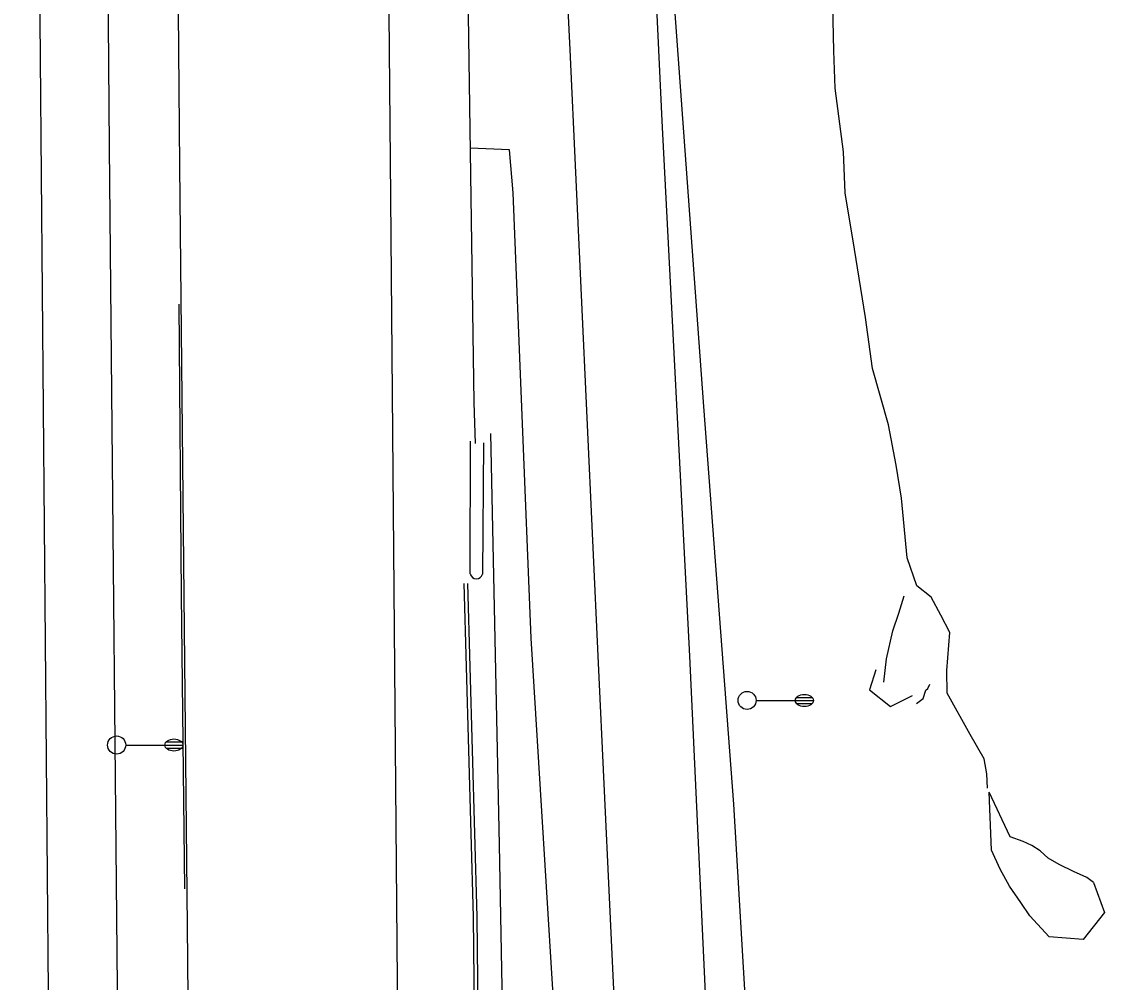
# Model space of a CAD drawing. Extents: x 2145380 to 2156929, y 139568 to 149130.
# Drawn here: x 2150813.7 to 2150993.3, y 142429.9 to 142589.3 of the extents above; entities that cross this region are included whole.
import ezdxf

# ---------------------------------------------------------------- set-up
doc = ezdxf.new("R2010")
doc.units = 0
for name, color, linetype in [('TOPO_Asphalt', 7, 'Continuous'), ('TOPO_Curb Back', 7, 'Continuous'), ('TOPO_DRAIN_Headwall', 7, 'Continuous'), ('TOPO_Fence', 7, 'Continuous'), ('TOPO_Flowline', 7, 'Continuous'), ('TOPO_Guardrail', 7, 'Continuous'), ('TOPO_Light Pole', 7, 'Continuous'), ('TOPO_Misc Line', 7, 'Continuous'), ('TOPO_Wall Freestanding', 7, 'Continuous')]:
    doc.layers.add(name, color=color, linetype=linetype)

# ---------------------------------------------------------------- blocks, each defined once
blk = doc.blocks.new('LP')
at = {"layer": 'TOPO_Light Pole'}
blk.add_line((3.81, 0), (20.32, 0), dxfattribs=at)
for points in [[(20.32, 0), (27.94, 0)], [(20.32, 0), (23.5, 0)], [(20.83, 1.27), (27.43, 1.27)], [(20.83, 1.27), (23.5, 1.27)], [(23.71, 1.27), (27.43, 1.27)], [(23.71, 0), (27.94, 0)], [(20.83, -1.27), (27.43, -1.27)], [(20.83, -1.27), (23.5, -1.27)], [(23.71, -1.27), (27.43, -1.27)]]:
    blk.add_lwpolyline(points, dxfattribs=at)
blk.add_circle((0, 0), 3.81, dxfattribs=at)
blk.add_ellipse((24.13, 0), major_axis=(3.81, 0), ratio=0.666667, dxfattribs=at)

msp = doc.modelspace()

# ---------------------------------------------------------------- linework, layer by layer
at = {"layer": 'TOPO_Asphalt'}
for points in [[(2150821.74, 142022.82), (2150820.93, 142111.1), (2150819.52, 142270.9), (2150818.3, 142408.96), (2150816.61, 142602.59), (2150815.23, 142758.44), (2150813.71, 142940.76), (2150813.67, 142946.8)], [(2150836.61, 142942.95), (2150837.33, 142863.14), (2150838.49, 142725.55), (2150839.88, 142565.35), (2150841.16, 142433.63), (2150842.34, 142295.33), (2150843.2, 142194.46), (2150844.72, 142022.63), (2150845.27, 141938.59), (2150846.34, 141853.99), (2150846.97, 141776.32), (2150847.39, 141719.39)], [(2150871.58, 142937.09), (2150872.02, 142887.42), (2150872.95, 142778.37), (2150873.81, 142676.39), (2150874.86, 142560.09), (2150875.91, 142436.5), (2150876.99, 142312.84), (2150878.19, 142167.19), (2150879.09, 142066.39), (2150879.83, 141982.7), (2150881.76, 141885.43), (2150884.37, 141796.89), (2150886.09, 141731.24)], [(2150888.62, 142934.23), (2150890.45, 142886.63), (2150894.91, 142790.51), (2150899.57, 142687.29), (2150904.64, 142584.59), (2150909.35, 142482.88), (2150914.05, 142382.77), (2150918.73, 142287.86), (2150924.07, 142171.93), (2150926.23, 142094.15), (2150926.54, 142070.28), (2150928.34, 141986.61), (2150928.53, 141950.21), (2150928.9, 141903.91), (2150929.51, 141842.6), (2150929.74, 141766.67), (2150929.51, 141746.86), (2150929.79, 141685.37), (2150928.94, 141612.52), (2150928.37, 141556.13), (2150927.81, 141468), (2150926.86, 141426.26)], [(2150912.82, 142724.34), (2150914.15, 142701.29), (2150916.91, 142636.3), (2150919.91, 142572.85), (2150924.48, 142484.02), (2150928.54, 142397.12), (2150933.29, 142297.78), (2150937.9, 142197.36)], [(2150952.8, 142339.32), (2150952.37, 142338.24), (2150949.21, 142337.98), (2150945.27, 142338.46), (2150944.51, 142338.73), (2150944.01, 142339.05), (2150941.22, 142362.56), (2150938.15, 142421.26), (2150934.09, 142421.21), (2150931.85, 142459.45), (2150926.87, 142525.41), (2150922.01, 142592.2), (2150920.52, 142621.68), (2150921.92, 142639.45), (2150925.2, 142673.85), (2150928.84, 142678), (2150929.65, 142679.17), (2150930.4, 142680.03), (2150930.65, 142680.2), (2150931.3, 142679.67)], [(2150927.33, 141556.05), (2150927.35, 141617.6), (2150927.68, 141648.75), (2150927.36, 141708.46), (2150927.69, 141746.46), (2150926.92, 141806.73), (2150924.47, 141865.74), (2150920.13, 141927.55), (2150918.16, 141993.09), (2150916.55, 142064.96), (2150916.45, 142134.08), (2150916.03, 142165.38), (2150914.26, 142211.76), (2150912.13, 142252.19), (2150908.96, 142302.04), (2150906.27, 142347.09), (2150902.29, 142420.64), (2150898.23, 142486.99), (2150895.21, 142560.91), (2150894.63, 142568.03), (2150888.06, 142568.31)]]:
    msp.add_lwpolyline(points, dxfattribs=at)
at = {"layer": 'TOPO_Curb Back'}
for points in [[(2150891.98, 142071.08), (2150891.36, 142136.35), (2150890.6, 142230.62), (2150889.86, 142324.86), (2150888.63, 142440.79), (2150887.08, 142496.05)], [(2150892.58, 142071.09), (2150891.96, 142136.35), (2150891.2, 142230.62), (2150890.46, 142324.87), (2150889.23, 142440.8), (2150887.68, 142496.07)]]:
    msp.add_lwpolyline(points, dxfattribs=at)
at = {"layer": 'TOPO_DRAIN_Headwall'}
for points in [[(2150955.4, 142481.74), (2150954.35, 142478.41), (2150957.82, 142475.67), (2150961.46, 142477.49)], [(2150991.51, 142446.46), (2150993.31, 142441.49), (2150989.78, 142437.03), (2150984.18, 142437.47)]]:
    msp.add_lwpolyline(points, dxfattribs=at)
at = {"layer": 'TOPO_Fence'}
msp.add_lwpolyline([(2150891.44, 142520.95), (2150892.91, 142452.71), (2150894.39, 142372.98), (2150897.09, 142263.96), (2150898.69, 142169.57), (2150901.42, 142096.57), (2150902.71, 142061.44), (2150906.43, 141976.67), (2150911.48, 141893.16), (2150915.2, 141807.58), (2150920.24, 141722.02)], dxfattribs=at)
at = {"layer": 'TOPO_Flowline'}
for points in [[(2150973.94, 142462.13), (2150973.82, 142464.52), (2150973.36, 142467.01), (2150971.06, 142471.02), (2150967.22, 142477.87), (2150967.2, 142481.65), (2150967.7, 142487.97), (2150966.17, 142490.83), (2150964.58, 142493.82), (2150962.18, 142495.71), (2150960.59, 142500.35), (2150959.63, 142510.23), (2150958.78, 142515.71), (2150957.52, 142522.37), (2150954.82, 142531.72), (2150953.67, 142540.19), (2150951.88, 142551.54), (2150950.33, 142560.89), (2150950.05, 142567.68), (2150948.63, 142578.24), (2150948.43, 142584.45), (2150948.04, 142602.22)], [(2150956.74, 142479.7), (2150957.14, 142483.56), (2150958.23, 142488.22), (2150959.22, 142491.16), (2150960.07, 142494.04)], [(2150962.16, 142476.16), (2150963.27, 142476.98), (2150963.68, 142478.4), (2150964.05, 142478.63), (2150964.33, 142479.39)], [(2150984.18, 142437.47), (2150980.95, 142440.94), (2150979.48, 142443.14), (2150977.55, 142445.84), (2150976, 142448.71), (2150974.6, 142451.85), (2150974.21, 142461.44)], [(2150991.51, 142446.46), (2150990.41, 142447.3), (2150988.21, 142448.32), (2150985.84, 142449.48), (2150983.97, 142450.49), (2150982.66, 142451.7), (2150981.26, 142452.62), (2150979.82, 142453.25), (2150977.7, 142454.07), (2150974.21, 142461.44)]]:
    msp.add_lwpolyline(points, dxfattribs=at)
at = {"layer": 'TOPO_Guardrail'}
for points in [[(2150888.1, 142497.65), (2150888.13, 142519.67)], [(2150890.28, 142519.43), (2150890.14, 142497.6)]]:
    msp.add_lwpolyline(points, dxfattribs=at)
msp.add_arc((2150889.13, 142497.91), 1.06, 194.3175, 343.2128, dxfattribs=at)
at = {"layer": 'TOPO_Misc Line'}
msp.add_lwpolyline([(2150839.76, 142542.39), (2150840.13, 142494.18), (2150840.68, 142445.4)], dxfattribs=at)
at = {"layer": 'TOPO_Wall Freestanding'}
for points in [[(2150882.1, 142913.36), (2150882.75, 142864.13), (2150884.99, 142760.04), (2150886.41, 142672.05), (2150887.41, 142613.15), (2150888.67, 142526.11), (2150888.92, 142519.3)], [(2150825.43, 142910.44), (2150826.12, 142828.83), (2150827.3, 142678.76), (2150828.18, 142568.53), (2150829.78, 142399.95), (2150831.07, 142245.54), (2150832.2, 142107.27), (2150832.55, 142066.8)]]:
    msp.add_lwpolyline(points, dxfattribs=at)

# ---------------------------------------------------------------- block references
at = {"layer": 'TOPO_Light Pole', "xscale": 0.39370000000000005, "yscale": 0.3937000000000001}
for p in [(2150934.04, 142476.67), (2150829.43, 142469.28)]:
    msp.add_blockref('LP', p, dxfattribs=at)

doc.saveas('drawing.dxf')
